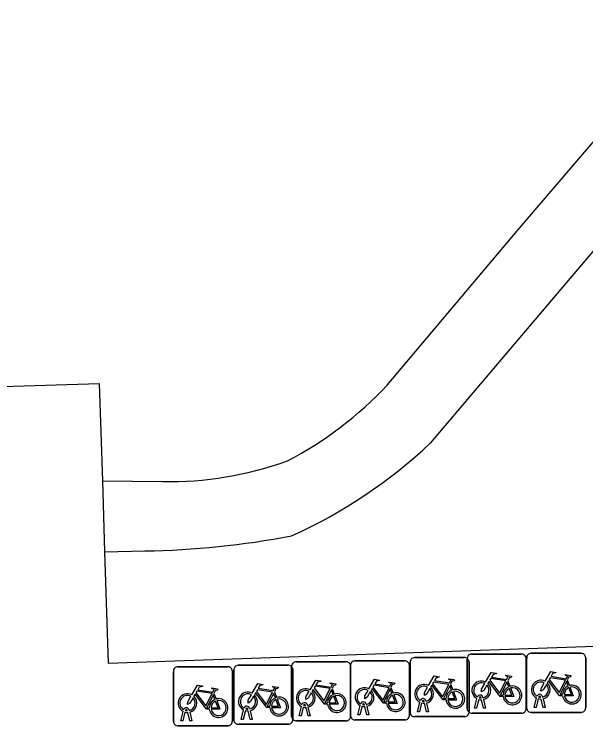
# Model space of a CAD drawing. Extents: x 160557 to 161245, y 385330 to 386505.
# Drawn here: x 160929.06 to 160938.74, y 386236.08 to 386248.13 of the extents above; entities that cross this region are included whole.
import ezdxf

# ---------------------------------------------------------------- set-up
doc = ezdxf.new("R2010")
doc.units = 0
for name, color, linetype in [('IMGEO_Fietsenrek', 7, 'Continuous'), ('IMGEO_Rijbaan_lokaal_open', 7, 'Continuous'), ('IMGEO_Voetpad_open', 7, 'Continuous')]:
    doc.layers.add(name, color=color, linetype=linetype)

msp = doc.modelspace()

# ---------------------------------------------------------------- linework, layer by layer
at = {"layer": 'IMGEO_Fietsenrek'}
for p, q in [((160935.84, 386237.238), (160936.681, 386237.238)), ((160936.681, 386237.238), (160935.84, 386237.238)), ((160936.732, 386236.372), (160936.732, 386237.213)), ((160936.732, 386237.213), (160936.732, 386236.372)), ((160936.807, 386237.297), (160937.648, 386237.297)), ((160937.648, 386237.297), (160936.807, 386237.297)), ((160937.732, 386237.222), (160937.732, 386236.381)), ((160937.732, 386236.381), (160937.732, 386237.222)), ((160937.74, 386236.385), (160937.74, 386237.226)), ((160937.74, 386237.226), (160937.74, 386236.385)), ((160937.815, 386237.31), (160938.656, 386237.31)), ((160938.656, 386237.31), (160937.815, 386237.31)), ((160938.74, 386237.235), (160938.74, 386236.394)), ((160938.74, 386236.394), (160938.74, 386237.235)), ((160931.83, 386237.083), (160932.671, 386237.083)), ((160932.671, 386237.083), (160931.83, 386237.083)), ((160932.854, 386237.108), (160933.695, 386237.108)), ((160933.695, 386237.108), (160932.854, 386237.108)), ((160933.758, 386236.242), (160933.758, 386237.083)), ((160933.758, 386237.083), (160933.758, 386236.242)), ((160933.833, 386237.167), (160934.674, 386237.167)), ((160934.674, 386237.167), (160933.833, 386237.167)), ((160934.755, 386236.257), (160934.755, 386237.098)), ((160934.755, 386237.098), (160934.755, 386236.257)), ((160934.758, 386237.092), (160934.758, 386236.251)), ((160934.758, 386236.251), (160934.758, 386237.092)), ((160934.83, 386237.182), (160935.671, 386237.182)), ((160935.671, 386237.182), (160934.83, 386237.182)), ((160935.755, 386237.107), (160935.755, 386236.266)), ((160935.755, 386236.266), (160935.755, 386237.107)), ((160935.765, 386236.313), (160935.765, 386237.154)), ((160935.765, 386237.154), (160935.765, 386236.313)), ((160936.765, 386237.163), (160936.765, 386236.322)), ((160936.765, 386236.322), (160936.765, 386237.163)), ((160931.755, 386236.158), (160931.755, 386236.999)), ((160931.755, 386236.999), (160931.755, 386236.158)), ((160932.755, 386237.008), (160932.755, 386236.167)), ((160932.755, 386236.167), (160932.755, 386237.008)), ((160932.779, 386236.183), (160932.779, 386237.024)), ((160932.779, 386237.024), (160932.779, 386236.183)), ((160933.779, 386237.033), (160933.779, 386236.192)), ((160933.779, 386236.192), (160933.779, 386237.033)), ((160937.419, 386236.846), (160937.455, 386236.751)), ((160938.427, 386236.859), (160938.463, 386236.764)), ((160934.445, 386236.716), (160934.481, 386236.621)), ((160935.442, 386236.731), (160935.478, 386236.636)), ((160936.452, 386236.787), (160936.488, 386236.692)), ((160932.442, 386236.632), (160932.478, 386236.537)), ((160933.466, 386236.657), (160933.502, 386236.562)), ((160935.892, 386236.322), (160935.931, 386236.482)), ((160935.961, 386236.47), (160935.926, 386236.322)), ((160936.003, 386236.494), (160936.002, 386236.498)), ((160936.034, 386236.505), (160936.035, 386236.498)), ((160936.859, 386236.381), (160936.898, 386236.541)), ((160936.928, 386236.529), (160936.893, 386236.381)), ((160936.97, 386236.553), (160936.969, 386236.557)), ((160937.011, 386236.381), (160936.977, 386236.523)), ((160937.001, 386236.564), (160937.002, 386236.557)), ((160937.009, 386236.527), (160937.044, 386236.381)), ((160937.867, 386236.394), (160937.906, 386236.554)), ((160937.936, 386236.542), (160937.901, 386236.394)), ((160937.978, 386236.566), (160937.977, 386236.57)), ((160938.019, 386236.394), (160937.985, 386236.536)), ((160938.009, 386236.577), (160938.01, 386236.57)), ((160938.017, 386236.54), (160938.052, 386236.394)), ((160932.024, 386236.35), (160932.025, 386236.343)), ((160932.906, 386236.192), (160932.945, 386236.352)), ((160933.017, 386236.364), (160933.016, 386236.368)), ((160933.048, 386236.375), (160933.049, 386236.368)), ((160933.885, 386236.251), (160933.924, 386236.411)), ((160933.954, 386236.399), (160933.919, 386236.251)), ((160933.996, 386236.423), (160933.995, 386236.427)), ((160934.037, 386236.251), (160934.003, 386236.393)), ((160934.027, 386236.434), (160934.028, 386236.427)), ((160934.035, 386236.397), (160934.07, 386236.251)), ((160934.882, 386236.266), (160934.921, 386236.426)), ((160934.951, 386236.414), (160934.916, 386236.266)), ((160934.993, 386236.438), (160934.992, 386236.442)), ((160935.034, 386236.266), (160935, 386236.408)), ((160935.024, 386236.449), (160935.025, 386236.442)), ((160935.032, 386236.412), (160935.067, 386236.266)), ((160936.044, 386236.322), (160936.01, 386236.464)), ((160936.042, 386236.468), (160936.077, 386236.322)), ((160936.893, 386236.381), (160936.859, 386236.381)), ((160937.044, 386236.381), (160937.011, 386236.381)), ((160937.901, 386236.394), (160937.867, 386236.394)), ((160938.052, 386236.394), (160938.019, 386236.394)), ((160931.882, 386236.167), (160931.921, 386236.327)), ((160931.951, 386236.315), (160931.916, 386236.167)), ((160931.993, 386236.339), (160931.992, 386236.343)), ((160932.034, 386236.167), (160932, 386236.309)), ((160932.032, 386236.313), (160932.067, 386236.167)), ((160932.975, 386236.34), (160932.94, 386236.192)), ((160933.058, 386236.192), (160933.024, 386236.334)), ((160933.056, 386236.338), (160933.091, 386236.192)), ((160933.919, 386236.251), (160933.885, 386236.251)), ((160934.07, 386236.251), (160934.037, 386236.251)), ((160934.916, 386236.266), (160934.882, 386236.266)), ((160935.067, 386236.266), (160935.034, 386236.266)), ((160936.69, 386236.238), (160935.849, 386236.238)), ((160935.849, 386236.238), (160936.69, 386236.238)), ((160935.926, 386236.322), (160935.892, 386236.322)), ((160936.077, 386236.322), (160936.044, 386236.322)), ((160937.657, 386236.297), (160936.816, 386236.297)), ((160936.816, 386236.297), (160937.657, 386236.297)), ((160938.665, 386236.31), (160937.824, 386236.31)), ((160937.824, 386236.31), (160938.665, 386236.31)), ((160931.916, 386236.167), (160931.882, 386236.167)), ((160932.067, 386236.167), (160932.034, 386236.167)), ((160933.704, 386236.108), (160932.863, 386236.108)), ((160932.863, 386236.108), (160933.704, 386236.108)), ((160932.94, 386236.192), (160932.906, 386236.192)), ((160933.091, 386236.192), (160933.058, 386236.192)), ((160934.683, 386236.167), (160933.842, 386236.167)), ((160933.842, 386236.167), (160934.683, 386236.167)), ((160935.68, 386236.182), (160934.839, 386236.182)), ((160934.839, 386236.182), (160935.68, 386236.182)), ((160932.68, 386236.083), (160931.839, 386236.083)), ((160931.839, 386236.083), (160932.68, 386236.083))]:
    msp.add_line(p, q, dxfattribs=at)
for points in [[(160937.045, 386236.823), (160937.14, 386236.987), (160937.226, 386236.973), (160937.228, 386236.964), (160937.172, 386236.953), (160937.145, 386236.908), (160937.401, 386236.867)], [(160938.053, 386236.836), (160938.148, 386237), (160938.234, 386236.986), (160938.236, 386236.977), (160938.18, 386236.966), (160938.153, 386236.921), (160938.409, 386236.88)], [(160938.409, 386236.88), (160938.434, 386236.929), (160938.428, 386236.933), (160938.405, 386236.937), (160938.393, 386236.944), (160938.392, 386236.947), (160938.394, 386236.952), (160938.489, 386236.937), (160938.491, 386236.927), (160938.481, 386236.914), (160938.469, 386236.908), (160938.455, 386236.914), (160938.427, 386236.859)], [(160934.071, 386236.693), (160934.166, 386236.857), (160934.252, 386236.843), (160934.254, 386236.834), (160934.198, 386236.823), (160934.171, 386236.778), (160934.427, 386236.737)], [(160935.068, 386236.708), (160935.163, 386236.872), (160935.249, 386236.858), (160935.251, 386236.849), (160935.195, 386236.838), (160935.168, 386236.793), (160935.424, 386236.752)], [(160936.078, 386236.764), (160936.173, 386236.928), (160936.259, 386236.914), (160936.261, 386236.905), (160936.205, 386236.894), (160936.178, 386236.849), (160936.434, 386236.808)], [(160936.434, 386236.808), (160936.459, 386236.857), (160936.453, 386236.861), (160936.43, 386236.865), (160936.418, 386236.872), (160936.417, 386236.875), (160936.419, 386236.88), (160936.514, 386236.865), (160936.516, 386236.855), (160936.506, 386236.842), (160936.494, 386236.836), (160936.48, 386236.842), (160936.452, 386236.787)], [(160937.341, 386236.579), (160937.291, 386236.579), (160937.1, 386236.83), (160937.081, 386236.798)], [(160937.388, 386236.842), (160937.131, 386236.883), (160937.114, 386236.854), (160937.281, 386236.634), (160937.388, 386236.842)], [(160937.401, 386236.867), (160937.426, 386236.916), (160937.42, 386236.92), (160937.397, 386236.924), (160937.385, 386236.931), (160937.384, 386236.934), (160937.386, 386236.939), (160937.481, 386236.924), (160937.483, 386236.914), (160937.473, 386236.901), (160937.461, 386236.895), (160937.447, 386236.901), (160937.419, 386236.846)], [(160938.349, 386236.592), (160938.299, 386236.592), (160938.108, 386236.843), (160938.089, 386236.811)], [(160938.396, 386236.855), (160938.139, 386236.896), (160938.122, 386236.867), (160938.289, 386236.647), (160938.396, 386236.855)], [(160938.444, 386236.757), (160938.414, 386236.834), (160938.305, 386236.616), (160938.348, 386236.616)], [(160932.068, 386236.609), (160932.163, 386236.773), (160932.249, 386236.759), (160932.251, 386236.75), (160932.195, 386236.739), (160932.168, 386236.694), (160932.424, 386236.653)], [(160932.424, 386236.653), (160932.449, 386236.702), (160932.443, 386236.706), (160932.42, 386236.71), (160932.408, 386236.717), (160932.407, 386236.72), (160932.409, 386236.725), (160932.504, 386236.71), (160932.506, 386236.7), (160932.496, 386236.687), (160932.484, 386236.681), (160932.47, 386236.687), (160932.442, 386236.632)], [(160933.092, 386236.634), (160933.187, 386236.798), (160933.273, 386236.784), (160933.275, 386236.775), (160933.219, 386236.764), (160933.192, 386236.719), (160933.448, 386236.678)], [(160933.448, 386236.678), (160933.473, 386236.727), (160933.467, 386236.731), (160933.444, 386236.735), (160933.432, 386236.742), (160933.431, 386236.745), (160933.433, 386236.75), (160933.528, 386236.735), (160933.53, 386236.725), (160933.52, 386236.712), (160933.508, 386236.706), (160933.494, 386236.712), (160933.466, 386236.657)], [(160934.414, 386236.712), (160934.157, 386236.753), (160934.14, 386236.724), (160934.307, 386236.504), (160934.414, 386236.712)], [(160934.427, 386236.737), (160934.452, 386236.786), (160934.446, 386236.79), (160934.423, 386236.794), (160934.411, 386236.801), (160934.41, 386236.804), (160934.412, 386236.809), (160934.507, 386236.794), (160934.509, 386236.784), (160934.499, 386236.771), (160934.487, 386236.765), (160934.473, 386236.771), (160934.445, 386236.716)], [(160935.364, 386236.464), (160935.314, 386236.464), (160935.123, 386236.715), (160935.104, 386236.683)], [(160935.411, 386236.727), (160935.154, 386236.768), (160935.137, 386236.739), (160935.304, 386236.519), (160935.411, 386236.727)], [(160935.424, 386236.752), (160935.449, 386236.801), (160935.443, 386236.805), (160935.42, 386236.809), (160935.408, 386236.816), (160935.407, 386236.819), (160935.409, 386236.824), (160935.504, 386236.809), (160935.506, 386236.799), (160935.496, 386236.786), (160935.484, 386236.78), (160935.47, 386236.786), (160935.442, 386236.731)], [(160936.099, 386236.712), (160936.047, 386236.622), (160936.007, 386236.597), (160936.008, 386236.644), (160936.063, 386236.738)], [(160936.374, 386236.52), (160936.324, 386236.52), (160936.133, 386236.771), (160936.114, 386236.739)], [(160936.421, 386236.783), (160936.164, 386236.824), (160936.147, 386236.795), (160936.314, 386236.575), (160936.421, 386236.783)], [(160936.469, 386236.685), (160936.439, 386236.762), (160936.33, 386236.544), (160936.373, 386236.544)], [(160937.066, 386236.771), (160937.014, 386236.681), (160936.974, 386236.656), (160936.975, 386236.703), (160937.03, 386236.797)], [(160937.436, 386236.744), (160937.406, 386236.821), (160937.297, 386236.603), (160937.34, 386236.603)], [(160937.37, 386236.603), (160937.49, 386236.602), (160937.446, 386236.716)], [(160937.466, 386236.723), (160937.521, 386236.578), (160937.371, 386236.578)], [(160938.074, 386236.784), (160938.022, 386236.694), (160937.982, 386236.669), (160937.983, 386236.716), (160938.038, 386236.81)], [(160938.378, 386236.616), (160938.498, 386236.615), (160938.454, 386236.729)], [(160938.474, 386236.736), (160938.529, 386236.591), (160938.379, 386236.591)], [(160932.364, 386236.365), (160932.314, 386236.365), (160932.123, 386236.616), (160932.104, 386236.584)], [(160932.411, 386236.628), (160932.154, 386236.669), (160932.137, 386236.64), (160932.304, 386236.42), (160932.411, 386236.628)], [(160932.459, 386236.53), (160932.429, 386236.607), (160932.32, 386236.389), (160932.363, 386236.389)], [(160933.113, 386236.582), (160933.061, 386236.492), (160933.021, 386236.467), (160933.022, 386236.514), (160933.077, 386236.608)], [(160933.388, 386236.39), (160933.338, 386236.39), (160933.147, 386236.641), (160933.128, 386236.609)], [(160933.435, 386236.653), (160933.178, 386236.694), (160933.161, 386236.665), (160933.328, 386236.445), (160933.435, 386236.653)], [(160933.483, 386236.555), (160933.453, 386236.632), (160933.344, 386236.414), (160933.387, 386236.414)], [(160934.092, 386236.641), (160934.04, 386236.551), (160934, 386236.526), (160934.001, 386236.573), (160934.056, 386236.667)], [(160934.367, 386236.449), (160934.317, 386236.449), (160934.126, 386236.7), (160934.107, 386236.668)], [(160934.462, 386236.614), (160934.432, 386236.691), (160934.323, 386236.473), (160934.366, 386236.473)], [(160934.492, 386236.593), (160934.547, 386236.448), (160934.397, 386236.448)], [(160935.089, 386236.656), (160935.037, 386236.566), (160934.997, 386236.541), (160934.998, 386236.588), (160935.053, 386236.682)], [(160935.459, 386236.629), (160935.429, 386236.706), (160935.32, 386236.488), (160935.363, 386236.488)], [(160935.393, 386236.488), (160935.513, 386236.487), (160935.469, 386236.601)], [(160935.489, 386236.608), (160935.544, 386236.463), (160935.394, 386236.463)], [(160936.403, 386236.544), (160936.523, 386236.543), (160936.479, 386236.657)], [(160936.499, 386236.664), (160936.554, 386236.519), (160936.404, 386236.519)], [(160932.089, 386236.557), (160932.037, 386236.467), (160931.997, 386236.442), (160931.998, 386236.489), (160932.053, 386236.583)], [(160932.393, 386236.389), (160932.513, 386236.388), (160932.469, 386236.502)], [(160932.489, 386236.509), (160932.544, 386236.364), (160932.394, 386236.364)], [(160933.417, 386236.414), (160933.537, 386236.413), (160933.493, 386236.527)], [(160933.513, 386236.534), (160933.568, 386236.389), (160933.418, 386236.389)], [(160934.396, 386236.473), (160934.516, 386236.472), (160934.472, 386236.586)]]:
    msp.add_lwpolyline(points, dxfattribs=at)
for centre, radius, start, end in [((160935.843, 386237.16), 0.0779, 92.4484, 184.2845), ((160935.843, 386237.16), 0.0779, 92.4484, 184.2845), ((160936.687, 386237.16), 0.0779, 2.4484, 94.2845), ((160936.687, 386237.16), 0.0779, 2.4484, 94.2845), ((160936.81, 386237.219), 0.0779, 92.4484, 184.2845), ((160936.81, 386237.219), 0.0779, 92.4484, 184.2845), ((160937.654, 386237.219), 0.0779, 2.4484, 94.2845), ((160937.654, 386237.219), 0.0779, 2.4484, 94.2845), ((160937.818, 386237.232), 0.0779, 92.4484, 184.2845), ((160937.818, 386237.232), 0.0779, 92.4484, 184.2845), ((160938.662, 386237.232), 0.0779, 2.4484, 94.2845), ((160938.662, 386237.232), 0.0779, 2.4484, 94.2845), ((160931.833, 386237.005), 0.0779, 92.4484, 184.2845), ((160931.833, 386237.005), 0.0779, 92.4484, 184.2845), ((160932.677, 386237.005), 0.0779, 2.4484, 94.2845), ((160932.677, 386237.005), 0.0779, 2.4484, 94.2845), ((160932.857, 386237.03), 0.0779, 92.4484, 184.2845), ((160932.857, 386237.03), 0.0779, 92.4484, 184.2845), ((160933.701, 386237.03), 0.0779, 2.4484, 94.2845), ((160933.701, 386237.03), 0.0779, 2.4484, 94.2845), ((160933.836, 386237.089), 0.0779, 92.4484, 184.2845), ((160933.836, 386237.089), 0.0779, 92.4484, 184.2845), ((160934.68, 386237.089), 0.0779, 2.4484, 94.2845), ((160934.68, 386237.089), 0.0779, 2.4484, 94.2845), ((160934.833, 386237.104), 0.0779, 92.4484, 184.2845), ((160934.833, 386237.104), 0.0779, 92.4484, 184.2845), ((160935.677, 386237.104), 0.0779, 2.4484, 94.2845), ((160935.677, 386237.104), 0.0779, 2.4484, 94.2845), ((160936.972, 386236.682), 0.159, 62.6766, 242.1369), ((160937.98, 386236.695), 0.159, 62.6766, 242.1369), ((160933.998, 386236.552), 0.159, 62.6766, 242.1369), ((160934.995, 386236.567), 0.159, 62.6766, 242.1369), ((160936.005, 386236.623), 0.159, 62.6766, 242.1369), ((160936.005, 386236.623), 0.129, 63.3192, 238.903), ((160936.005, 386236.623), 0.129, 283.6043, 43.4302), ((160936.005, 386236.623), 0.159, 283.5766, 46.6042), ((160936.972, 386236.682), 0.129, 63.3192, 238.903), ((160936.972, 386236.682), 0.129, 283.6043, 43.4302), ((160936.972, 386236.682), 0.159, 283.5766, 46.6042), ((160937.499, 386236.598), 0.159, 113.3408, 178.3217), ((160937.499, 386236.598), 0.159, 187.0065, 105.7708), ((160937.499, 386236.598), 0.129, 113.923, 177.9556), ((160937.499, 386236.598), 0.129, 188.6715, 104.5883), ((160937.98, 386236.695), 0.129, 63.3192, 238.903), ((160937.98, 386236.695), 0.129, 283.6043, 43.4302), ((160937.98, 386236.695), 0.159, 283.5766, 46.6042), ((160938.507, 386236.611), 0.159, 113.3408, 178.3217), ((160938.507, 386236.611), 0.159, 187.0065, 105.7708), ((160938.507, 386236.611), 0.129, 113.923, 177.9556), ((160938.507, 386236.611), 0.129, 188.6715, 104.5883), ((160931.995, 386236.468), 0.159, 62.6766, 242.1369), ((160931.995, 386236.468), 0.129, 63.3192, 238.903), ((160933.019, 386236.493), 0.159, 62.6766, 242.1369), ((160933.019, 386236.493), 0.129, 63.3192, 238.903), ((160933.019, 386236.493), 0.159, 283.5766, 46.6042), ((160933.998, 386236.552), 0.129, 63.3192, 238.903), ((160933.998, 386236.552), 0.129, 283.6043, 43.4302), ((160933.998, 386236.552), 0.159, 283.5766, 46.6042), ((160934.525, 386236.468), 0.159, 113.3408, 178.3217), ((160934.525, 386236.468), 0.159, 187.0065, 105.7708), ((160934.525, 386236.468), 0.129, 188.6715, 104.5883), ((160934.995, 386236.567), 0.129, 63.3192, 238.903), ((160934.995, 386236.567), 0.129, 283.6043, 43.4302), ((160934.995, 386236.567), 0.159, 283.5766, 46.6042), ((160935.522, 386236.483), 0.159, 113.3408, 178.3217), ((160935.522, 386236.483), 0.159, 187.0065, 105.7708), ((160935.522, 386236.483), 0.129, 113.923, 177.9556), ((160935.522, 386236.483), 0.129, 188.6715, 104.5883), ((160936.532, 386236.539), 0.159, 113.3408, 178.3217), ((160936.532, 386236.539), 0.159, 187.0065, 105.7708), ((160936.532, 386236.539), 0.129, 113.923, 177.9556), ((160936.532, 386236.539), 0.129, 188.6715, 104.5883), ((160936.952, 386236.553), 0.0499, 12.8025, 158.6934), ((160937.96, 386236.566), 0.0499, 12.8025, 158.6934), ((160931.995, 386236.468), 0.129, 283.6043, 43.4302), ((160931.995, 386236.468), 0.159, 283.5766, 46.6042), ((160932.522, 386236.384), 0.159, 113.3408, 178.3217), ((160932.522, 386236.384), 0.159, 187.0065, 105.7708), ((160932.522, 386236.384), 0.129, 113.923, 177.9556), ((160932.522, 386236.384), 0.129, 188.6715, 104.5883), ((160933.019, 386236.493), 0.129, 283.6043, 43.4302), ((160933.546, 386236.409), 0.159, 113.3408, 178.3217), ((160933.546, 386236.409), 0.159, 187.0065, 105.7708), ((160933.546, 386236.409), 0.129, 113.923, 177.9556), ((160933.546, 386236.409), 0.129, 188.6715, 104.5883), ((160933.978, 386236.423), 0.0499, 12.8025, 158.6934), ((160934.525, 386236.468), 0.129, 113.923, 177.9556), ((160934.975, 386236.438), 0.0499, 12.8025, 158.6934), ((160935.985, 386236.494), 0.0499, 12.8025, 158.6934), ((160936.005, 386236.623), 0.159, 253.9967, 271.7867), ((160935.985, 386236.494), 0.0174, 12.8025, 163.4502), ((160936.005, 386236.623), 0.129, 253.415, 269.0204), ((160936.972, 386236.682), 0.159, 253.9967, 271.7867), ((160936.952, 386236.553), 0.0174, 12.8025, 163.4502), ((160936.972, 386236.682), 0.129, 253.415, 269.0204), ((160937.98, 386236.695), 0.159, 253.9967, 271.7867), ((160937.96, 386236.566), 0.0174, 12.8025, 163.4502), ((160937.98, 386236.695), 0.129, 253.415, 269.0204), ((160931.975, 386236.339), 0.0499, 12.8025, 158.6934), ((160931.975, 386236.339), 0.0174, 12.8025, 163.4502), ((160932.999, 386236.364), 0.0499, 12.8025, 158.6934), ((160932.999, 386236.364), 0.0174, 12.8025, 163.4502), ((160933.019, 386236.493), 0.129, 253.415, 269.0204), ((160933.998, 386236.552), 0.159, 253.9967, 271.7867), ((160933.978, 386236.423), 0.0174, 12.8025, 163.4502), ((160933.998, 386236.552), 0.129, 253.415, 269.0204), ((160934.995, 386236.567), 0.159, 253.9967, 271.7867), ((160934.975, 386236.438), 0.0174, 12.8025, 163.4502), ((160934.995, 386236.567), 0.129, 253.415, 269.0204), ((160936.81, 386236.375), 0.0779, 182.4484, 274.2845), ((160936.81, 386236.375), 0.0779, 182.4484, 274.2845), ((160937.654, 386236.375), 0.0779, 272.4484, 4.2845), ((160937.654, 386236.375), 0.0779, 272.4484, 4.2845), ((160937.818, 386236.388), 0.0779, 182.4484, 274.2845), ((160937.818, 386236.388), 0.0779, 182.4484, 274.2845), ((160938.662, 386236.388), 0.0779, 272.4484, 4.2845), ((160938.662, 386236.388), 0.0779, 272.4484, 4.2845), ((160931.995, 386236.468), 0.159, 253.9967, 271.7867), ((160931.995, 386236.468), 0.129, 253.415, 269.0204), ((160933.019, 386236.493), 0.159, 253.9967, 271.7867), ((160933.836, 386236.245), 0.0779, 182.4484, 274.2845), ((160933.836, 386236.245), 0.0779, 182.4484, 274.2845), ((160934.68, 386236.245), 0.0779, 272.4484, 4.2845), ((160934.68, 386236.245), 0.0779, 272.4484, 4.2845), ((160934.833, 386236.26), 0.0779, 182.4484, 274.2845), ((160934.833, 386236.26), 0.0779, 182.4484, 274.2845), ((160935.677, 386236.26), 0.0779, 272.4484, 4.2845), ((160935.677, 386236.26), 0.0779, 272.4484, 4.2845), ((160935.843, 386236.316), 0.0779, 182.4484, 274.2845), ((160935.843, 386236.316), 0.0779, 182.4484, 274.2845), ((160936.687, 386236.316), 0.0779, 272.4484, 4.2845), ((160936.687, 386236.316), 0.0779, 272.4484, 4.2845), ((160931.833, 386236.161), 0.0779, 182.4484, 274.2845), ((160931.833, 386236.161), 0.0779, 182.4484, 274.2845), ((160932.677, 386236.161), 0.0779, 272.4484, 4.2845), ((160932.677, 386236.161), 0.0779, 272.4484, 4.2845), ((160932.857, 386236.186), 0.0779, 182.4484, 274.2845), ((160932.857, 386236.186), 0.0779, 182.4484, 274.2845), ((160933.701, 386236.186), 0.0779, 272.4484, 4.2845), ((160933.701, 386236.186), 0.0779, 272.4484, 4.2845)]:
    msp.add_arc(centre, radius, start, end, dxfattribs=at)
at = {"layer": 'IMGEO_Rijbaan_lokaal_open'}
for points in [[(160924.826, 386260.56), (160929.218, 386260.72), (160929.444, 386254.763), (160928.056, 386254.705), (160928.494, 386241.814), (160930.5, 386241.876), (160930.553, 386240.227)], [(160930.591, 386239.026), (160930.651, 386237.142), (160983.686, 386238.993), (160989.383, 386239.192), (160989.282, 386242.051)], [(160930.553, 386240.227), (160930.591, 386239.026)]]:
    msp.add_lwpolyline(points, dxfattribs=at)
at = {"layer": 'IMGEO_Voetpad_open'}
for points in [[(160936.11, 386240.87), (160941.993, 386247.799)], [(160935.377, 386241.849), (160937.584, 386244.465), (160939.763, 386247.015)], [(160930.553, 386240.227), (160931.569, 386240.218)], [(160930.591, 386239.026), (160931.272, 386239.044)]]:
    msp.add_lwpolyline(points, dxfattribs=at)
for centre, radius, start, end in [((160930.728, 386246.222), 6.382, 297.6593, 316.7518), ((160930.269, 386247.067), 8.516, 294.1821, 313.3103), ((160931.688, 386246.091), 5.874, 268.8437, 289.9408), ((160931.074, 386253.262), 14.219, 270.7969, 280.8753)]:
    msp.add_arc(centre, radius, start, end, dxfattribs=at)

doc.saveas('drawing.dxf')
